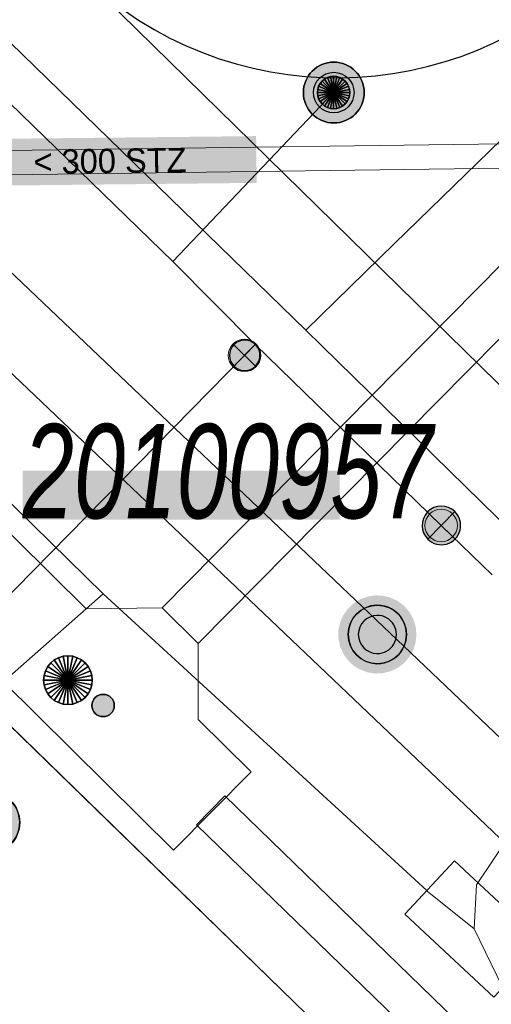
# Model space of a CAD drawing. Header units: metres. Extents: x 2695560 to 2696939, y 1260491 to 1262050.
# Tile 286 of 656: x 2695828.54 to 2695834.35, y 1260937 to 1260949.13. Entities that reach past the tile are written whole.
import ezdxf

# ---------------------------------------------------------------- set-up
doc = ezdxf.new("R2010")
doc.units = ezdxf.units.M
doc.linetypes.add('AUSGEZOGEN', pattern=[0])
for name, color, linetype in [('XR$1$AV_Lagefixpunkt-Nr.', 7, 'AUSGEZOGEN'), ('XR$1$AV_Lagefixpunkte', 7, 'AUSGEZOGEN'), ('XR$1$AV_Linien (BB)', 7, 'AUSGEZOGEN'), ('XR$1$AW_LK_Schachtdeckel', 24, 'AUSGEZOGEN'), ('XR$1$EW_LK_Knoten', 1, 'AUSGEZOGEN'), ('XR$1$Liegenschaftsgrenzen', 7, 'AUSGEZOGEN'), ('XR$1$PFAV', 255, 'AUSGEZOGEN'), ('XR$1$PFAW', 255, 'AUSGEZOGEN'), ('XR$1$PFWA', 255, 'AUSGEZOGEN'), ('XR$1$RAEW', 8, 'AUSGEZOGEN'), ('XR$1$WA_LK_Absperrarmatur', 171, 'AUSGEZOGEN'), ('XR$1$WA_LK_Hydrant', 171, 'AUSGEZOGEN')]:
    doc.layers.add(name, color=color, linetype=linetype)
for name, color, linetype, lineweight in [('XR$2$ABW-LinieFlaeche-R-genau', 4, 'AUSGEZOGEN', 18), ('XR$2$ELE-Flaeche-oberirdisch', 1, 'AUSGEZOGEN', 18), ('XR$2$ELE-LinieFlaeche-genau', 1, 'AUSGEZOGEN', 18), ('XR$2$ELE-Punkt', 1, 'AUSGEZOGEN', 18), ('XR$2$GAS-Linie-genau', 12, 'AUSGEZOGEN', 18), ('XR$2$KOM-Flaeche-U-oberirdisch', 91, 'AUSGEZOGEN', 18), ('XR$2$KOM-Linie-U-genau', 91, 'AUSGEZOGEN', 18), ('XR$2$WAS-Linie-genau', 5, 'AUSGEZOGEN', 18), ('XR$2$WAS-Punkt', 5, 'AUSGEZOGEN', 18), ('XR$2$WEI-Text', 59, 'AUSGEZOGEN', 18)]:
    doc.layers.add(name, color=color, linetype=linetype, lineweight=lineweight)
doc.styles.add('ARIAL', font='arial.ttf')
doc.styles.add('TXT', font='txt')

# ---------------------------------------------------------------- blocks, each defined once
blk = doc.blocks.new('COMPLEXOBJECT_241')
at = {"layer": 'XR$1$AV_Linien (BB)', "color": 7, "linetype": 'AUSGEZOGEN', "transparency": 33554687}
blk.add_arc((5831.48, 10953.153), 4.549, 226.0101, 315.0676, dxfattribs=at)
blk = doc.blocks.new('COMPLEXOBJECT_1339')
at = {"layer": 'XR$1$Liegenschaftsgrenzen', "color": 7, "linetype": 'AUSGEZOGEN', "transparency": 33554687}
blk.add_arc((5831.48, 10953.153), 4.549, 226.0101, 315.0676, dxfattribs=at)
blk = doc.blocks.new('BWAV1')
at = {"layer": 'XR$1$PFAV', "transparency": 33554687}
blk.add_hatch(color=7, dxfattribs=at).paths.add_polyline_path([(0.67, 0), (0.656, 0.135), (0.616, 0.264), (0.55, 0.383), (0.462, 0.486), (0.354, 0.569), (0.233, 0.628), (0.101, 0.662), (-0.034, 0.669), (-0.168, 0.649), (-0.295, 0.602), (-0.41, 0.53), (-0.508, 0.436), (-0.586, 0.325), (-0.639, 0.201), (-0.667, 0.068), (-0.667, -0.068), (-0.639, -0.201), (-0.586, -0.325), (-0.508, -0.436), (-0.41, -0.53), (-0.295, -0.602), (-0.168, -0.649), (-0.034, -0.669), (0.101, -0.662), (0.233, -0.628), (0.354, -0.569), (0.462, -0.486), (0.55, -0.383), (0.616, -0.264), (0.656, -0.135)])
at = {"color": 7, "transparency": 33554687}
for radius, start, end in [(0.5, 91.1948, 268.8052), (0.5, 268.8052, 91.1948), (0.326, 91.1948, 268.8052), (0.326, 268.8052, 91.1948)]:
    blk.add_arc((0, 0), radius, start, end, dxfattribs=at)
at = {"layer": 'XR$1$PFAV', "transparency": 33554687}
blk.add_circle((0, 0), 0.5, dxfattribs=at)
blk = doc.blocks.new('BAW2088')
at = {"layer": 'XR$1$PFAW', "transparency": 33554687}
blk.add_hatch(color=253, dxfattribs=at).paths.add_polyline_path([(0.51, 0), (0.5, 0.101), (0.47, 0.197), (0.421, 0.286), (0.355, 0.362), (0.275, 0.424), (0.184, 0.469), (0.086, 0.494), (-0.015, 0.499), (-0.115, 0.484), (-0.21, 0.449), (-0.296, 0.395), (-0.369, 0.326), (-0.427, 0.243), (-0.467, 0.15), (-0.487, 0.051), (-0.487, -0.051), (-0.467, -0.15), (-0.427, -0.243), (-0.369, -0.326), (-0.296, -0.395), (-0.21, -0.449), (-0.115, -0.484), (-0.015, -0.499), (0.086, -0.494), (0.184, -0.469), (0.275, -0.424), (0.355, -0.362), (0.421, -0.286), (0.47, -0.197), (0.5, -0.101)])
at = {"transparency": 33554687}
for start, end in [(91.1948, 268.8052), (268.8052, 91.1948)]:
    blk.add_arc((0.01, 0), 0.5, start, end, dxfattribs=at)
at = {"layer": 'XR$1$PFAW', "transparency": 33554687}
blk.add_circle((0.01, 0), 0.5, dxfattribs=at)
blk = doc.blocks.new('BWA2009')
at = {"true_color": 0x000000, "transparency": 33554687}
blk.add_hatch(color=18, dxfattribs=at).paths.add_polyline_path([(0.333, 0), (0.327, 0.067), (0.306, 0.131), (0.274, 0.19), (0.23, 0.242), (0.176, 0.283), (0.116, 0.313), (0.05, 0.329), (-0.017, 0.333), (-0.084, 0.323), (-0.147, 0.299), (-0.204, 0.264), (-0.253, 0.217), (-0.291, 0.162), (-0.318, 0.1), (-0.332, 0.034), (-0.332, -0.034), (-0.318, -0.1), (-0.291, -0.162), (-0.253, -0.217), (-0.204, -0.264), (-0.147, -0.299), (-0.084, -0.323), (-0.017, -0.333), (0.05, -0.329), (0.116, -0.313), (0.176, -0.283), (0.23, -0.242), (0.274, -0.19), (0.306, -0.131), (0.327, -0.067)])
at = {"layer": 'XR$1$PFWA', "transparency": 33554687}
blk.add_hatch(color=7, dxfattribs=at).paths.add_polyline_path([(0.5, 0), (0.49, 0.101), (0.459, 0.197), (0.41, 0.286), (0.344, 0.362), (0.264, 0.424), (0.174, 0.469), (0.076, 0.494), (-0.025, 0.499), (-0.125, 0.484), (-0.22, 0.449), (-0.306, 0.395), (-0.379, 0.326), (-0.437, 0.243), (-0.477, 0.15), (-0.497, 0.051), (-0.497, -0.051), (-0.477, -0.15), (-0.437, -0.243), (-0.379, -0.326), (-0.306, -0.395), (-0.22, -0.449), (-0.125, -0.484), (-0.025, -0.499), (0.076, -0.494), (0.174, -0.469), (0.264, -0.424), (0.344, -0.362), (0.41, -0.286), (0.459, -0.197), (0.49, -0.101)])
at = {"transparency": 33554687}
blk.add_circle((0, 0), 0.333, dxfattribs=at)
for start, end in [(90, 180), (0, 90), (180, 270), (270, 0)]:
    blk.add_arc((0, 0), 0.5, start, end, dxfattribs=at)
at = {"layer": 'XR$1$PFWA', "transparency": 33554687}
blk.add_circle((0, 0), 0.5, dxfattribs=at)
blk = doc.blocks.new('BWA965')
at = {"layer": 'XR$1$PFWA', "transparency": 33554687}
blk.add_hatch(color=7, dxfattribs=at).paths.add_polyline_path([(0, 0.5), (-0.051, 0.497), (-0.101, 0.49), (-0.15, 0.477), (-0.197, 0.459), (-0.243, 0.437), (-0.286, 0.41), (-0.326, 0.379), (-0.362, 0.344), (-0.395, 0.306), (-0.424, 0.264), (-0.449, 0.22), (-0.469, 0.174), (-0.484, 0.125), (-0.494, 0.076), (-0.499, 0.025), (-0.499, -0.025), (-0.494, -0.076), (-0.484, -0.125), (-0.469, -0.174), (-0.449, -0.22), (-0.424, -0.264), (-0.395, -0.306), (-0.362, -0.344), (-0.326, -0.379), (-0.286, -0.41), (-0.243, -0.437), (-0.197, -0.459), (-0.15, -0.477), (-0.101, -0.49), (-0.051, -0.497), (0, -0.5), (0.051, -0.497), (0.101, -0.49), (0.15, -0.477), (0.197, -0.459), (0.243, -0.437), (0.286, -0.41), (0.326, -0.379), (0.362, -0.344), (0.395, -0.306), (0.424, -0.264), (0.449, -0.22), (0.469, -0.174), (0.484, -0.125), (0.494, -0.076), (0.499, -0.025), (0.499, 0.025), (0.494, 0.076), (0.484, 0.125), (0.469, 0.174), (0.449, 0.22), (0.424, 0.264), (0.395, 0.306), (0.362, 0.344), (0.326, 0.379), (0.286, 0.41), (0.243, 0.437), (0.197, 0.459), (0.15, 0.477), (0.101, 0.49), (0.051, 0.497)])
at = {"transparency": 33554687}
blk.add_line((0, 0.5), (0, -0.5), dxfattribs=at)
for start, end in [(90, 270), (270, 90)]:
    blk.add_arc((0, 0), 0.5, start, end, dxfattribs=at)
blk = doc.blocks.new('BEW957')
at = {"layer": 'XR$1$RAEW', "transparency": 33554687}
blk.add_hatch(color=1, dxfattribs=at).paths.add_polyline_path([(-0.5, 0), (-0.497, -0.051), (-0.49, -0.101), (-0.477, -0.15), (-0.459, -0.197), (-0.437, -0.243), (-0.41, -0.286), (-0.379, -0.326), (-0.344, -0.362), (-0.306, -0.395), (-0.264, -0.424), (-0.22, -0.449), (-0.174, -0.469), (-0.125, -0.484), (-0.076, -0.494), (-0.025, -0.499), (0.025, -0.499), (0.076, -0.494), (0.125, -0.484), (0.174, -0.469), (0.22, -0.449), (0.264, -0.424), (0.306, -0.395), (0.344, -0.362), (0.379, -0.326), (0.41, -0.286), (0.437, -0.243), (0.459, -0.197), (0.477, -0.15), (0.49, -0.101), (0.497, -0.051), (0.5, 0), (0.497, 0.051), (0.49, 0.101), (0.477, 0.15), (0.459, 0.197), (0.437, 0.243), (0.41, 0.286), (0.379, 0.326), (0.344, 0.362), (0.306, 0.395), (0.264, 0.424), (0.22, 0.449), (0.174, 0.469), (0.125, 0.484), (0.076, 0.494), (0.025, 0.499), (-0.025, 0.499), (-0.076, 0.494), (-0.125, 0.484), (-0.174, 0.469), (-0.22, 0.449), (-0.264, 0.424), (-0.306, 0.395), (-0.344, 0.362), (-0.379, 0.326), (-0.41, 0.286), (-0.437, 0.243), (-0.459, 0.197), (-0.477, 0.15), (-0.49, 0.101), (-0.497, 0.051)])
at = {"color": 1, "transparency": 33554687}
for start, end in [(90, 180), (0, 90), (180, 270), (270, 0)]:
    blk.add_arc((0, 0), 0.5, start, end, dxfattribs=at)
at = {"layer": 'XR$1$RAEW', "color": 1, "transparency": 33554687}
blk.add_circle((0, 0), 0.5, dxfattribs=at)
blk = doc.blocks.new('ELE-SCHACHT_RUND')
at = {"layer": 'XR$2$ELE-Punkt', "linetype": 'AUSGEZOGEN', "lineweight": 25, "transparency": 33554687}
for points in [[(-167, 249, 2500), (0, 0, 2500), (-212, 212, 2500)], [(-167, 249), (0, 0), (-212, 212)], [(-167, 249, 2500), (-167, 249), (-212, 212), (-212, 212, 2500)], [(-115, 277, 2500), (0, 0, 2500), (-167, 249, 2500)], [(-115, 277), (0, 0), (-167, 249)], [(-115, 277, 2500), (-115, 277), (-167, 249), (-167, 249, 2500)], [(-59, 294, 2500), (0, 0, 2500), (-115, 277, 2500)], [(-59, 294), (0, 0), (-115, 277)], [(-59, 294, 2500), (-59, 294), (-115, 277), (-115, 277, 2500)], [(0, 300, 2500), (0, 0, 2500), (-59, 294, 2500)], [(0, 300), (0, 0), (-59, 294)], [(0, 300, 2500), (0, 300), (-59, 294), (-59, 294, 2500)], [(59, 294, 2500), (0, 0, 2500), (0, 300, 2500)], [(59, 294), (0, 0), (0, 300)], [(59, 294, 2500), (59, 294), (0, 300), (0, 300, 2500)], [(115, 277, 2500), (0, 0, 2500), (59, 294, 2500)], [(115, 277), (0, 0), (59, 294)], [(167, 249, 2500), (0, 0, 2500), (115, 277, 2500)], [(167, 249), (0, 0), (115, 277)], [(212, 212, 2500), (0, 0, 2500), (167, 249, 2500)], [(212, 212), (0, 0), (167, 249)], [(115, 277, 2500), (115, 277), (59, 294), (59, 294, 2500)], [(167, 249, 2500), (167, 249), (115, 277), (115, 277, 2500)], [(212, 212, 2500), (212, 212), (167, 249), (167, 249, 2500)], [(-249, 167, 2500), (0, 0, 2500), (-277, 115, 2500)], [(-249, 167), (0, 0), (-277, 115)], [(-249, 167, 2500), (-249, 167), (-277, 115), (-277, 115, 2500)], [(-212, 212, 2500), (0, 0, 2500), (-249, 167, 2500)], [(-212, 212), (0, 0), (-249, 167)], [(-212, 212, 2500), (-212, 212), (-249, 167), (-249, 167, 2500)], [(249, 167, 2500), (0, 0, 2500), (212, 212, 2500)], [(249, 167), (0, 0), (212, 212)], [(277, 115, 2500), (0, 0, 2500), (249, 167, 2500)], [(277, 115), (0, 0), (249, 167)], [(249, 167, 2500), (249, 167), (212, 212), (212, 212, 2500)], [(277, 115, 2500), (277, 115), (249, 167), (249, 167, 2500)], [(-294, 59, 2500), (0, 0, 2500), (-300, 0, 2500)], [(-294, 59), (0, 0), (-300, 0)], [(-294, 59, 2500), (-294, 59), (-300, 0), (-300, 0, 2500)], [(-300, 0, 2500), (0, 0, 2500), (-294, -59, 2500)], [(-300, 0), (0, 0), (-294, -59)], [(-277, 115, 2500), (0, 0, 2500), (-294, 59, 2500)], [(-277, 115), (0, 0), (-294, 59)], [(-277, 115, 2500), (-277, 115), (-294, 59), (-294, 59, 2500)], [(-294, -59, 2500), (0, 0, 2500), (-277, -115, 2500)], [(-294, -59), (0, 0), (-277, -115)], [(-277, -115, 2500), (0, 0, 2500), (-249, -167, 2500)], [(-277, -115), (0, 0), (-249, -167)], [(-249, -167, 2500), (0, 0, 2500), (-212, -212, 2500)], [(-249, -167), (0, 0), (-212, -212)], [(-212, -212, 2500), (0, 0, 2500), (-167, -249, 2500)], [(-212, -212), (0, 0), (-167, -249)], [(-167, -249, 2500), (0, 0, 2500), (-115, -277, 2500)], [(-167, -249), (0, 0), (-115, -277)], [(-115, -277, 2500), (0, 0, 2500), (-59, -294, 2500)], [(-115, -277), (0, 0), (-59, -294)], [(-59, -294, 2500), (0, 0, 2500), (0, -300, 2500)], [(-59, -294), (0, 0), (0, -300)], [(294, 59, 2500), (0, 0, 2500), (277, 115, 2500)], [(294, 59), (0, 0), (277, 115)], [(300, 0, 2500), (0, 0, 2500), (294, 59, 2500)], [(300, 0), (0, 0), (294, 59)], [(0, -300, 2500), (0, 0, 2500), (59, -294, 2500)], [(59, -294, 2500), (0, 0, 2500), (115, -277, 2500)], [(115, -277, 2500), (0, 0, 2500), (167, -249, 2500)], [(167, -249, 2500), (0, 0, 2500), (212, -212, 2500)], [(212, -212, 2500), (0, 0, 2500), (249, -167, 2500)], [(249, -167, 2500), (0, 0, 2500), (277, -115, 2500)], [(277, -115, 2500), (0, 0, 2500), (294, -59, 2500)], [(294, -59, 2500), (0, 0, 2500), (300, 0, 2500)], [(0, -300), (0, 0), (59, -294)], [(59, -294), (0, 0), (115, -277)], [(115, -277), (0, 0), (167, -249)], [(167, -249), (0, 0), (212, -212)], [(212, -212), (0, 0), (249, -167)], [(249, -167), (0, 0), (277, -115)], [(277, -115), (0, 0), (294, -59)], [(294, -59), (0, 0), (300, 0)], [(294, 59, 2500), (294, 59), (277, 115), (277, 115, 2500)], [(300, 0, 2500), (300, 0), (294, 59), (294, 59, 2500)], [(-300, 0, 2500), (-300, 0), (-294, -59), (-294, -59, 2500)], [(-294, -59, 2500), (-294, -59), (-277, -115), (-277, -115, 2500)], [(-277, -115, 2500), (-277, -115), (-249, -167), (-249, -167, 2500)], [(249, -167, 2500), (249, -167), (277, -115), (277, -115, 2500)], [(277, -115, 2500), (277, -115), (294, -59), (294, -59, 2500)], [(294, -59, 2500), (294, -59), (300, 0), (300, 0, 2500)], [(-249, -167, 2500), (-249, -167), (-212, -212), (-212, -212, 2500)], [(-212, -212, 2500), (-212, -212), (-167, -249), (-167, -249, 2500)], [(167, -249, 2500), (167, -249), (212, -212), (212, -212, 2500)], [(212, -212, 2500), (212, -212), (249, -167), (249, -167, 2500)], [(-167, -249, 2500), (-167, -249), (-115, -277), (-115, -277, 2500)], [(-115, -277, 2500), (-115, -277), (-59, -294), (-59, -294, 2500)], [(-59, -294, 2500), (-59, -294), (0, -300), (0, -300, 2500)], [(0, -300, 2500), (0, -300), (59, -294), (59, -294, 2500)], [(59, -294, 2500), (59, -294), (115, -277), (115, -277, 2500)], [(115, -277, 2500), (115, -277), (167, -249), (167, -249, 2500)]]:
    blk.add_3dface(points, dxfattribs=at)
blk = doc.blocks.new('WAS-ABSPERRORGAN')
at = {"layer": 'XR$2$WAS-Punkt', "linetype": 'AUSGEZOGEN', "transparency": 33554687}
for p, q in [((0, 200, 2500), (0, -200, 2500)), ((0, 0), (0, 0))]:
    blk.add_line(p, q, dxfattribs=at)
blk.add_circle((0, 0, 502500), 200, dxfattribs=at)
blk = doc.blocks.new('WAS-OBERFLURHYDRANT')
at = {"layer": 'XR$2$WAS-Punkt', "linetype": 'AUSGEZOGEN', "transparency": 33554687}
blk.add_hatch(color=5, dxfattribs=at).paths.add_polyline_path([(0, -200), (20, -199), (40, -196), (60, -191), (79, -184), (97, -175), (114, -164), (130, -152), (145, -138), (158, -122), (170, -106), (180, -88), (188, -69), (194, -50), (198, -30), (200, -10), (200, 10), (198, 30), (194, 50), (188, 69), (180, 88), (170, 106), (158, 122), (145, 138), (130, 152), (114, 164), (97, 175), (79, 184), (60, 191), (40, 196), (20, 199), (0, 200), (-20, 199), (-40, 196), (-60, 191), (-79, 184), (-97, 175), (-114, 164), (-130, 152), (-145, 138), (-158, 122), (-170, 106), (-180, 88), (-188, 69), (-194, 50), (-198, 30), (-200, 10), (-200, -10), (-198, -30), (-194, -50), (-188, -69), (-180, -88), (-170, -106), (-158, -122), (-145, -138), (-130, -152), (-114, -164), (-97, -175), (-79, -184), (-60, -191), (-40, -196), (-20, -199)])
at = {"layer": 'XR$2$WAS-Punkt', "linetype": 'AUSGEZOGEN', "lineweight": 25, "transparency": 33554687}
for points in [[(-141, 141, 2500), (0, 0, 2500), (-166, 111, 2500)], [(-141, 141), (0, 0), (-166, 111)], [(-141, 141, 2500), (-141, 141), (-166, 111), (-166, 111, 2500)], [(-111, 166, 2500), (0, 0, 2500), (-141, 141, 2500)], [(-111, 166), (0, 0), (-141, 141)], [(-111, 166, 2500), (-111, 166), (-141, 141), (-141, 141, 2500)], [(-77, 185, 2500), (0, 0, 2500), (-111, 166, 2500)], [(-77, 185), (0, 0), (-111, 166)], [(-77, 185, 2500), (-77, 185), (-111, 166), (-111, 166, 2500)], [(-39, 196, 2500), (0, 0, 2500), (-77, 185, 2500)], [(-39, 196), (0, 0), (-77, 185)], [(-39, 196, 2500), (-39, 196), (-77, 185), (-77, 185, 2500)], [(0, 200, 2500), (0, 0, 2500), (-39, 196, 2500)], [(0, 200), (0, 0), (-39, 196)], [(0, 200, 2500), (0, 200), (-39, 196), (-39, 196, 2500)], [(39, 196, 2500), (0, 0, 2500), (0, 200, 2500)], [(39, 196), (0, 0), (0, 200)], [(39, 196, 2500), (39, 196), (0, 200), (0, 200, 2500)], [(77, 185, 2500), (0, 0, 2500), (39, 196, 2500)], [(77, 185), (0, 0), (39, 196)], [(111, 166, 2500), (0, 0, 2500), (77, 185, 2500)], [(111, 166), (0, 0), (77, 185)], [(141, 141, 2500), (0, 0, 2500), (111, 166, 2500)], [(141, 141), (0, 0), (111, 166)], [(166, 111, 2500), (0, 0, 2500), (141, 141, 2500)], [(166, 111), (0, 0), (141, 141)], [(77, 185, 2500), (77, 185), (39, 196), (39, 196, 2500)], [(111, 166, 2500), (111, 166), (77, 185), (77, 185, 2500)], [(141, 141, 2500), (141, 141), (111, 166), (111, 166, 2500)], [(166, 111, 2500), (166, 111), (141, 141), (141, 141, 2500)], [(-196, 39, 2500), (0, 0, 2500), (-200, 0, 2500)], [(-196, 39), (0, 0), (-200, 0)], [(-196, 39, 2500), (-196, 39), (-200, 0), (-200, 0, 2500)], [(-200, 0, 2500), (0, 0, 2500), (-196, -39, 2500)], [(-200, 0), (0, 0), (-196, -39)], [(-185, 77, 2500), (0, 0, 2500), (-196, 39, 2500)], [(-185, 77), (0, 0), (-196, 39)], [(-185, 77, 2500), (-185, 77), (-196, 39), (-196, 39, 2500)], [(-196, -39, 2500), (0, 0, 2500), (-185, -77, 2500)], [(-196, -39), (0, 0), (-185, -77)], [(-166, 111, 2500), (0, 0, 2500), (-185, 77, 2500)], [(-166, 111), (0, 0), (-185, 77)], [(-166, 111, 2500), (-166, 111), (-185, 77), (-185, 77, 2500)], [(-185, -77, 2500), (0, 0, 2500), (-166, -111, 2500)], [(-185, -77), (0, 0), (-166, -111)], [(-166, -111, 2500), (0, 0, 2500), (-141, -141, 2500)], [(-166, -111), (0, 0), (-141, -141)], [(-141, -141, 2500), (0, 0, 2500), (-111, -166, 2500)], [(-141, -141), (0, 0), (-111, -166)], [(-111, -166, 2500), (0, 0, 2500), (-77, -185, 2500)], [(-111, -166), (0, 0), (-77, -185)], [(-77, -185, 2500), (0, 0, 2500), (-39, -196, 2500)], [(-77, -185), (0, 0), (-39, -196)], [(-39, -196, 2500), (0, 0, 2500), (0, -200, 2500)], [(-39, -196), (0, 0), (0, -200)], [(185, 77, 2500), (0, 0, 2500), (166, 111, 2500)], [(185, 77), (0, 0), (166, 111)], [(196, 39, 2500), (0, 0, 2500), (185, 77, 2500)], [(196, 39), (0, 0), (185, 77)], [(200, 0, 2500), (0, 0, 2500), (196, 39, 2500)], [(200, 0), (0, 0), (196, 39)], [(0, -200, 2500), (0, 0, 2500), (39, -196, 2500)], [(39, -196, 2500), (0, 0, 2500), (77, -185, 2500)], [(77, -185, 2500), (0, 0, 2500), (111, -166, 2500)], [(111, -166, 2500), (0, 0, 2500), (141, -141, 2500)], [(141, -141, 2500), (0, 0, 2500), (166, -111, 2500)], [(166, -111, 2500), (0, 0, 2500), (185, -77, 2500)], [(185, -77, 2500), (0, 0, 2500), (196, -39, 2500)], [(196, -39, 2500), (0, 0, 2500), (200, 0, 2500)], [(0, -200), (0, 0), (39, -196)], [(39, -196), (0, 0), (77, -185)], [(77, -185), (0, 0), (111, -166)], [(111, -166), (0, 0), (141, -141)], [(141, -141), (0, 0), (166, -111)], [(166, -111), (0, 0), (185, -77)], [(185, -77), (0, 0), (196, -39)], [(196, -39), (0, 0), (200, 0)], [(185, 77, 2500), (185, 77), (166, 111), (166, 111, 2500)], [(196, 39, 2500), (196, 39), (185, 77), (185, 77, 2500)], [(200, 0, 2500), (200, 0), (196, 39), (196, 39, 2500)], [(-200, 0, 2500), (-200, 0), (-196, -39), (-196, -39, 2500)], [(-196, -39, 2500), (-196, -39), (-185, -77), (-185, -77, 2500)], [(-185, -77, 2500), (-185, -77), (-166, -111), (-166, -111, 2500)], [(-166, -111, 2500), (-166, -111), (-141, -141), (-141, -141, 2500)], [(141, -141, 2500), (141, -141), (166, -111), (166, -111, 2500)], [(166, -111, 2500), (166, -111), (185, -77), (185, -77, 2500)], [(185, -77, 2500), (185, -77), (196, -39), (196, -39, 2500)], [(196, -39, 2500), (196, -39), (200, 0), (200, 0, 2500)], [(-141, -141, 2500), (-141, -141), (-111, -166), (-111, -166, 2500)], [(-111, -166, 2500), (-111, -166), (-77, -185), (-77, -185, 2500)], [(-77, -185, 2500), (-77, -185), (-39, -196), (-39, -196, 2500)], [(-39, -196, 2500), (-39, -196), (0, -200), (0, -200, 2500)], [(0, -200, 2500), (0, -200), (39, -196), (39, -196, 2500)], [(39, -196, 2500), (39, -196), (77, -185), (77, -185, 2500)], [(77, -185, 2500), (77, -185), (111, -166), (111, -166, 2500)], [(111, -166, 2500), (111, -166), (141, -141), (141, -141, 2500)]]:
    blk.add_3dface(points, dxfattribs=at)

msp = doc.modelspace()

# ---------------------------------------------------------------- hatches: boundary and pattern name
at = {"transparency": 33554687}
for points in [[(2695827.85, 1260947.658), (2695827.857, 1260947.082), (2695831.462, 1260947.12), (2695831.455, 1260947.696)], [(2695828.578, 1260943.574), (2695828.578, 1260942.971), (2695832.485, 1260942.971), (2695832.485, 1260943.574)]]:
    msp.add_hatch(color=7, dxfattribs=at).paths.add_polyline_path(points)

# ---------------------------------------------------------------- linework, layer by layer
at = {"layer": 'XR$1$AV_Linien (BB)', "color": 7, "linetype": 'AUSGEZOGEN', "transparency": 33554687}
msp.add_lwpolyline([(2695816, 1260952.53), (2695818.33, 1260950.25), (2695833.449, 1260935.545)], dxfattribs=at)
at = {"layer": 'XR$1$Liegenschaftsgrenzen', "color": 7, "linetype": 'AUSGEZOGEN', "transparency": 33554687}
for p, q in [((2695818.33, 1260950.25), (2695833.449, 1260935.545)), ((2695829.29, 1260949.69), (2695839.96, 1260939.24))]:
    msp.add_line(p, q, dxfattribs=at)
at = {"layer": 'XR$2$ABW-LinieFlaeche-R-genau', "linetype": 'AUSGEZOGEN', "transparency": 33554687}
for points in [[(2695837.257, 1260947.34), (2695826.862, 1260947.2), (2695826.858, 1260947.5), (2695837.253, 1260947.64), (2695837.257, 1260947.34)], [(2695880.912, 1260894.846), (2695878.16, 1260897.462), (2695826.413, 1260946.698), (2695827.033, 1260947.35), (2695878.78, 1260898.114), (2695881.532, 1260895.498), (2695880.912, 1260894.846)]]:
    msp.add_lwpolyline(points, close=True, dxfattribs=at)
at = {"layer": 'XR$2$ELE-Flaeche-oberirdisch', "transparency": 33554687}
for points in [[(2695860.962, 1260972.934), (2695830.297, 1260941.885), (2695830.741, 1260941.446), (2695861.433, 1260972.469), (2695860.962, 1260972.934)], [(2695829.36, 1260941.874), (2695827.189, 1260944.02), (2695826.235, 1260943.054), (2695830.438, 1260938.9), (2695831.392, 1260939.866), (2695830.741, 1260940.509), (2695830.741, 1260941.446), (2695830.297, 1260941.885), (2695829.36, 1260941.874)]]:
    msp.add_lwpolyline(points, close=True, dxfattribs=at)
at = {"layer": 'XR$2$ELE-LinieFlaeche-genau', "linetype": 'AUSGEZOGEN', "transparency": 33554687}
msp.add_lwpolyline([(2695833.997, 1260936.033), (2695830.721, 1260939.212), (2695831.069, 1260939.57), (2695834.345, 1260936.391), (2695833.997, 1260936.033)], close=True, dxfattribs=at)
at = {"layer": 'XR$2$GAS-Linie-genau', "linetype": 'AUSGEZOGEN', "transparency": 33554687}
for p, q in [((2695851.148, 1260963.89), (2695833.162, 1260946.373)), ((2695825.573, 1260951.618), (2695832.067, 1260945.306)), ((2695833.162, 1260946.373), (2695832.067, 1260945.306)), ((2695832.067, 1260945.306), (2695844.96, 1260932.674))]:
    msp.add_line(p, q, dxfattribs=at)
at = {"layer": 'XR$2$KOM-Flaeche-U-oberirdisch', "transparency": 33554687}
msp.add_lwpolyline([(2695833.287, 1260938.112), (2695834.383, 1260937.088), (2695834.998, 1260937.746), (2695833.901, 1260938.77), (2695833.287, 1260938.112)], close=True, dxfattribs=at)
at = {"layer": 'XR$2$KOM-Linie-U-genau', "linetype": 'AUSGEZOGEN', "transparency": 33554687}
for p, q in [((2695801.44, 1260969.532), (2695829.571, 1260942.059)), ((2695829.571, 1260942.059), (2695824.29, 1260937.406))]:
    msp.add_line(p, q, dxfattribs=at)
for points in [[(2695834.142, 1260937.929), (2695834.169, 1260938.472), (2695839.614, 1260946.582)], [(2695829.571, 1260942.059), (2695833.557, 1260938.403), (2695833.565, 1260938.396), (2695834.142, 1260937.929)], [(2695834.142, 1260937.929), (2695834.492, 1260937.213), (2695839.241, 1260932.636)]]:
    msp.add_lwpolyline(points, dxfattribs=at)
at = {"layer": 'XR$2$WAS-Linie-genau', "linetype": 'AUSGEZOGEN', "transparency": 33554687}
for p, q in [((2695824.832, 1260951.583), (2695830.429, 1260946.151)), ((2695830.429, 1260946.151), (2695832.41, 1260948.233)), ((2695830.429, 1260946.151), (2695831.443, 1260945.129)), ((2695831.312, 1260944.995), (2695831.443, 1260945.129)), ((2695831.443, 1260945.129), (2695833.735, 1260942.9)), ((2695827.504, 1260941.116), (2695831.312, 1260944.995)), ((2695833.735, 1260942.9), (2695834.362, 1260942.29))]:
    msp.add_line(p, q, dxfattribs=at)

# ---------------------------------------------------------------- block references
at = {"layer": 'XR$1$AV_Lagefixpunkte', "color": 7, "linetype": 'AUSGEZOGEN', "lineweight": -3, "transparency": 33554687, "xscale": 0.7199999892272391, "yscale": 0.7199999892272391}
msp.add_blockref('BWAV1', (2695832.949, 1260941.557, 436.157), dxfattribs=at)
at = {"layer": 'XR$1$AV_Linien (BB)', "color": 7, "linetype": 'AUSGEZOGEN', "lineweight": -3, "transparency": 33554687}
msp.add_blockref('COMPLEXOBJECT_241', (2690000.97, 1249999.81), dxfattribs=at)
at = {"layer": 'XR$1$AW_LK_Schachtdeckel', "color": 24, "linetype": 'AUSGEZOGEN', "lineweight": -3, "transparency": 33554687, "xscale": 0.7578193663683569, "yscale": 0.7578193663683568, "rotation": 315.83333322}
msp.add_blockref('BAW2088', (2695828.157, 1260939.246), dxfattribs=at)
at = {"layer": 'XR$1$EW_LK_Knoten', "color": 1, "linetype": 'AUSGEZOGEN', "lineweight": -3, "transparency": 33554687, "xscale": 0.2749999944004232, "yscale": 0.2749999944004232}
msp.add_blockref('BEW957', (2695829.569, 1260940.682), dxfattribs=at)
at = {"layer": 'XR$1$Liegenschaftsgrenzen', "color": 7, "linetype": 'AUSGEZOGEN', "lineweight": -3, "transparency": 33554687}
msp.add_blockref('COMPLEXOBJECT_1339', (2690000.97, 1249999.81), dxfattribs=at)
at = {"layer": 'XR$1$WA_LK_Absperrarmatur', "color": 171, "linetype": 'AUSGEZOGEN', "lineweight": -3, "transparency": 33554687}
for p, xscale, yscale, rotation in [((2695831.314, 1260944.995), 0.3749999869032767, 0.3749999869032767, 45.53835186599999), ((2695833.738, 1260942.9), 0.4755282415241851, 0.4755282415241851, 315.8058086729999)]:
    msp.add_blockref('BWA965', p, dxfattribs=dict(at, xscale=xscale, yscale=yscale, rotation=rotation))
at = {"layer": 'XR$1$WA_LK_Hydrant', "color": 171, "linetype": 'AUSGEZOGEN', "lineweight": -3, "transparency": 33554687, "xscale": 0.7499999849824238, "yscale": 0.7499999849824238}
msp.add_blockref('BWA2009', (2695832.412, 1260948.233), dxfattribs=at)
at = {"layer": 'XR$2$ELE-Punkt', "color": 1, "linetype": 'AUSGEZOGEN', "lineweight": 18, "transparency": 33554687, "xscale": 0.001, "yscale": 0.001, "zscale": 0.001, "rotation": 270}
msp.add_blockref('ELE-SCHACHT_RUND', (2695829.135, 1260940.994), dxfattribs=at)
at = {"layer": 'XR$2$WAS-Punkt', "color": 5, "linetype": 'AUSGEZOGEN', "lineweight": 18, "transparency": 33554687, "xscale": 0.001, "yscale": 0.001, "zscale": 0.001}
for name, p, rotation in [('WAS-OBERFLURHYDRANT', (2695832.41, 1260948.233), 270), ('WAS-ABSPERRORGAN', (2695831.312, 1260944.995), 315.6), ('WAS-ABSPERRORGAN', (2695833.735, 1260942.9), 225.8999999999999)]:
    msp.add_blockref(name, p, dxfattribs=dict(at, rotation=rotation))

# ---------------------------------------------------------------- texts
at = {"layer": 'XR$1$AV_Lagefixpunkt-Nr.', "color": 7, "transparency": 33554687, "insert": (2695828.578, 1260942.971), "char_height": 1.1621, "width": 5.50234, "attachment_point": 7, "style": 'ARIAL'}
msp.add_mtext('\\A1;{\\fArial|i1|b0;\\H1.162102;\\W0.700000;\\C7;20100957}\\P', dxfattribs=at)
at = {"layer": 'XR$2$WEI-Text', "transparency": 33554687, "insert": (2695829.654, 1260947.389), "char_height": 0.3, "width": 2.62619, "attachment_point": 5, "rotation": 0.7, "style": 'TXT'}
msp.add_mtext('\\W1.00;<\\~300\\~STZ', dxfattribs=at)

doc.saveas('drawing.dxf')
